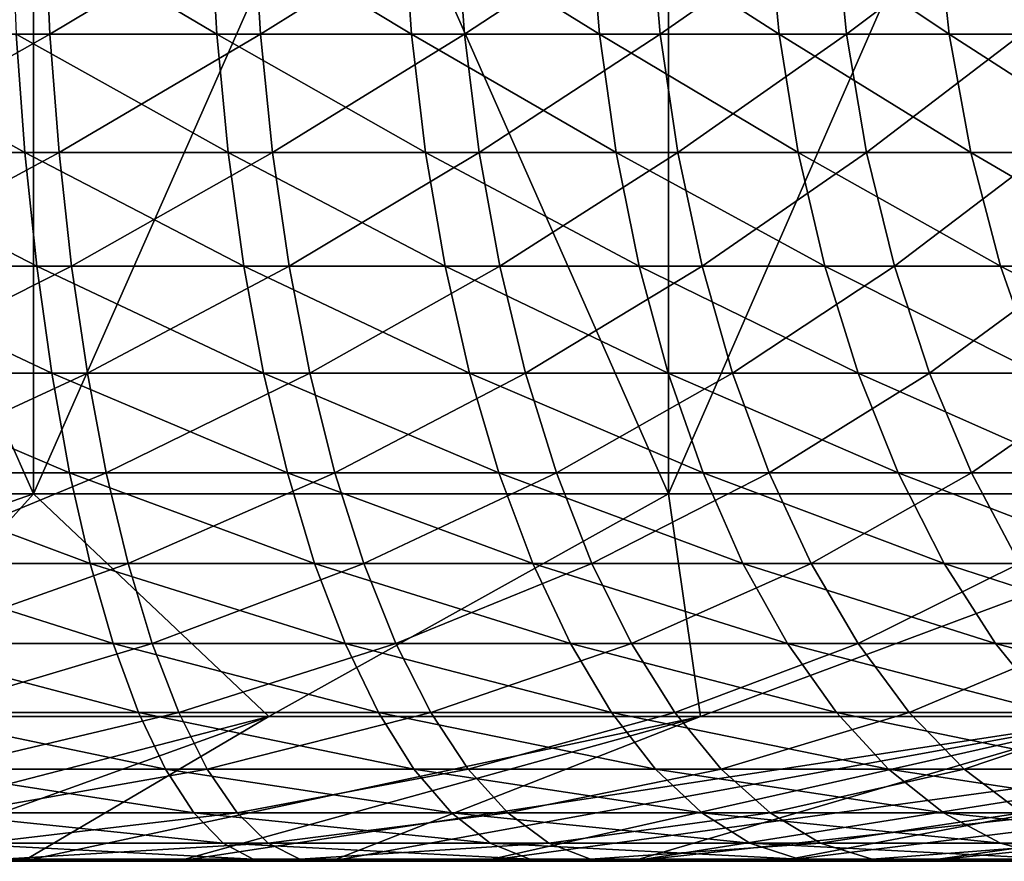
# Model space of a CAD drawing. Header units: millimetres. Extents: x -250 to 250, y 3898 to 4150.
# Tile 280 of 558: x 0.87 to 2.25, y 3897.99 to 3899.17. Entities that reach past the tile are written whole.
import ezdxf

# ---------------------------------------------------------------- set-up
doc = ezdxf.new("R2010")
doc.units = ezdxf.units.MM
doc.header["$LTSCALE"] = 5.599365
for name, color, linetype in [('13', 7, 'CONTINUOUS'), ('15', 7, 'CONTINUOUS'), ('17', 7, 'CONTINUOUS'), ('18', 7, 'CONTINUOUS')]:
    doc.layers.add(name, color=color, linetype=linetype)

msp = doc.modelspace()

# ---------------------------------------------------------------- linework, layer by layer
at = {"layer": '13', "color": 18, "linetype": 'Continuous', "true_color": 0x090909}
for points in [[(0, 3900.5144, -12.5), (0.893, 3900.5144, -12.4681), (0, 3898.5045, -12.5), (0, 3900.5144, -12.5)], [(0, 3898.5045, -12.5), (0.893, 3900.5144, -12.4681), (0.893, 3898.5045, -12.4681), (0, 3898.5045, -12.5)], [(0.893, 3900.5144, 12.4681), (0, 3900.5144, 12.5), (0.893, 3898.5045, 12.4681), (0.893, 3900.5144, 12.4681)], [(0.893, 3898.5045, 12.4681), (0, 3900.5144, 12.5), (0, 3898.5045, 12.5), (0.893, 3898.5045, 12.4681)], [(0.893, 3900.5144, -12.4681), (1.7814, 3900.5144, -12.3724), (0.893, 3898.5045, -12.4681), (0.893, 3900.5144, -12.4681)], [(0.893, 3898.5045, -12.4681), (1.7814, 3900.5144, -12.3724), (1.7814, 3898.5045, -12.3724), (0.893, 3898.5045, -12.4681)], [(1.7814, 3900.5144, 12.3724), (0.893, 3900.5144, 12.4681), (1.7814, 3898.5045, 12.3724), (1.7814, 3900.5144, 12.3724)], [(1.7814, 3898.5045, 12.3724), (0.893, 3900.5144, 12.4681), (0.893, 3898.5045, 12.4681), (1.7814, 3898.5045, 12.3724)], [(1.7814, 3900.5144, -12.3724), (2.6607, 3900.5144, -12.2135), (1.7814, 3898.5045, -12.3724), (1.7814, 3900.5144, -12.3724)], [(1.7814, 3898.5045, -12.3724), (2.6607, 3900.5144, -12.2135), (2.6607, 3898.5045, -12.2135), (1.7814, 3898.5045, -12.3724)], [(2.6607, 3900.5144, 12.2135), (1.7814, 3900.5144, 12.3724), (2.6607, 3898.5045, 12.2135), (2.6607, 3900.5144, 12.2135)], [(2.6607, 3898.5045, 12.2135), (1.7814, 3900.5144, 12.3724), (1.7814, 3898.5045, 12.3724), (2.6607, 3898.5045, 12.2135)]]:
    msp.add_3dface(points, dxfattribs=at)
at = {"layer": '15', "color": 18, "linetype": 'Continuous', "true_color": 0x090909}
for points in [[(0, 3898.5045, -12.5), (0.893, 3898.5045, -12.4681), (0, 3898.1932, -8.7835), (0, 3898.5045, -12.5)], [(0, 3898.1932, -8.7835), (0.893, 3898.5045, -12.4681), (0.6127, 3898.1932, -8.7621), (0, 3898.1932, -8.7835)], [(0.893, 3898.5045, 12.4681), (0, 3898.5045, 12.5), (0.6127, 3898.1932, 8.7621), (0.893, 3898.5045, 12.4681)], [(0.6127, 3898.1932, -8.7621), (0.893, 3898.5045, -12.4681), (1.2224, 3898.1932, -8.698), (0.6127, 3898.1932, -8.7621)], [(1.2224, 3898.1932, 8.698), (0.893, 3898.5045, 12.4681), (0.6127, 3898.1932, 8.7621), (1.2224, 3898.1932, 8.698)], [(0.893, 3898.5045, -12.4681), (1.7814, 3898.5045, -12.3724), (1.2224, 3898.1932, -8.698), (0.893, 3898.5045, -12.4681)], [(1.7814, 3898.5045, 12.3724), (0.893, 3898.5045, 12.4681), (1.2224, 3898.1932, 8.698), (1.7814, 3898.5045, 12.3724)], [(1.2224, 3898.1932, -8.698), (1.7814, 3898.5045, -12.3724), (1.8262, 3898.1932, -8.5916), (1.2224, 3898.1932, -8.698)], [(1.8262, 3898.1932, 8.5916), (1.7814, 3898.5045, 12.3724), (1.2224, 3898.1932, 8.698), (1.8262, 3898.1932, 8.5916)], [(1.7814, 3898.5045, -12.3724), (2.6607, 3898.5045, -12.2135), (1.8262, 3898.1932, -8.5916), (1.7814, 3898.5045, -12.3724)], [(2.6607, 3898.5045, 12.2135), (1.7814, 3898.5045, 12.3724), (1.8262, 3898.1932, 8.5916), (2.6607, 3898.5045, 12.2135)], [(1.8262, 3898.1932, -8.5916), (2.6607, 3898.5045, -12.2135), (2.4211, 3898.1932, -8.4433), (1.8262, 3898.1932, -8.5916)], [(2.4211, 3898.1932, 8.4433), (2.6607, 3898.5045, 12.2135), (1.8262, 3898.1932, 8.5916), (2.4211, 3898.1932, 8.4433)], [(0.6127, 3898.1932, -8.7621), (1.2224, 3898.1932, -8.698), (0.441, 3897.9907, -5.0403), (0.6127, 3898.1932, -8.7621)], [(0.441, 3897.9907, -5.0403), (1.2224, 3898.1932, -8.698), (0.6604, 3897.9907, -5.0162), (0.441, 3897.9907, -5.0403)], [(1.2224, 3898.1932, 8.698), (0.6127, 3898.1932, 8.7621), (0.6604, 3897.9907, 5.0162), (1.2224, 3898.1932, 8.698)], [(0.6604, 3897.9907, -5.0162), (1.2224, 3898.1932, -8.698), (0.8786, 3897.9907, -4.9827), (0.6604, 3897.9907, -5.0162)], [(0.8786, 3897.9907, 4.9827), (1.2224, 3898.1932, 8.698), (0.6604, 3897.9907, 5.0162), (0.8786, 3897.9907, 4.9827)], [(1.2224, 3898.1932, -8.698), (1.8262, 3898.1932, -8.5916), (0.8786, 3897.9907, -4.9827), (1.2224, 3898.1932, -8.698)], [(0.8786, 3897.9907, -4.9827), (1.8262, 3898.1932, -8.5916), (1.0951, 3897.9907, -4.9396), (0.8786, 3897.9907, -4.9827)], [(1.8262, 3898.1932, 8.5916), (1.2224, 3898.1932, 8.698), (0.8786, 3897.9907, 4.9827), (1.8262, 3898.1932, 8.5916)], [(1.0951, 3897.9907, 4.9396), (1.8262, 3898.1932, 8.5916), (0.8786, 3897.9907, 4.9827), (1.0951, 3897.9907, 4.9396)], [(1.8262, 3898.1932, -8.5916), (2.4211, 3898.1932, -8.4433), (1.0951, 3897.9907, -4.9396), (1.8262, 3898.1932, -8.5916)], [(1.0951, 3897.9907, -4.9396), (2.4211, 3898.1932, -8.4433), (1.3095, 3897.9907, -4.8871), (1.0951, 3897.9907, -4.9396)], [(1.3095, 3897.9907, 4.8871), (1.8262, 3898.1932, 8.5916), (1.0951, 3897.9907, 4.9396), (1.3095, 3897.9907, 4.8871)], [(1.3095, 3897.9907, -4.8871), (2.4211, 3898.1932, -8.4433), (1.5214, 3897.9907, -4.8254), (1.3095, 3897.9907, -4.8871)], [(2.4211, 3898.1932, 8.4433), (1.8262, 3898.1932, 8.5916), (1.3095, 3897.9907, 4.8871), (2.4211, 3898.1932, 8.4433)], [(1.5214, 3897.9907, 4.8254), (2.4211, 3898.1932, 8.4433), (1.3095, 3897.9907, 4.8871), (1.5214, 3897.9907, 4.8254)], [(2.4211, 3898.1932, -8.4433), (3.0041, 3898.1932, -8.2538), (1.5214, 3897.9907, -4.8254), (2.4211, 3898.1932, -8.4433)], [(1.5214, 3897.9907, -4.8254), (3.0041, 3898.1932, -8.2538), (1.7305, 3897.9907, -4.7544), (1.5214, 3897.9907, -4.8254)], [(1.7305, 3897.9907, 4.7544), (2.4211, 3898.1932, 8.4433), (1.5214, 3897.9907, 4.8254), (1.7305, 3897.9907, 4.7544)], [(3.0041, 3898.1932, -8.2538), (3.5726, 3898.1932, -8.0241), (1.7305, 3897.9907, -4.7544), (3.0041, 3898.1932, -8.2538)], [(1.7305, 3897.9907, -4.7544), (3.5726, 3898.1932, -8.0241), (1.9362, 3897.9907, -4.6744), (1.7305, 3897.9907, -4.7544)], [(3.0041, 3898.1932, 8.2538), (2.4211, 3898.1932, 8.4433), (1.7305, 3897.9907, 4.7544), (3.0041, 3898.1932, 8.2538)], [(1.9362, 3897.9907, 4.6744), (3.0041, 3898.1932, 8.2538), (1.7305, 3897.9907, 4.7544), (1.9362, 3897.9907, 4.6744)], [(1.9362, 3897.9907, -4.6744), (3.5726, 3898.1932, -8.0241), (2.1382, 3897.9907, -4.5855), (1.9362, 3897.9907, -4.6744)], [(3.5726, 3898.1932, 8.0241), (3.0041, 3898.1932, 8.2538), (1.9362, 3897.9907, 4.6744), (3.5726, 3898.1932, 8.0241)], [(2.1382, 3897.9907, 4.5855), (3.5726, 3898.1932, 8.0241), (1.9362, 3897.9907, 4.6744), (2.1382, 3897.9907, 4.5855)], [(3.5726, 3898.1932, -8.0241), (4.1236, 3898.1932, -7.7554), (2.1382, 3897.9907, -4.5855), (3.5726, 3898.1932, -8.0241)], [(2.1382, 3897.9907, -4.5855), (4.1236, 3898.1932, -7.7554), (2.3362, 3897.9907, -4.4879), (2.1382, 3897.9907, -4.5855)], [(2.3362, 3897.9907, 4.4879), (3.5726, 3898.1932, 8.0241), (2.1382, 3897.9907, 4.5855), (2.3362, 3897.9907, 4.4879)]]:
    msp.add_3dface(points, dxfattribs=at)
at = {"layer": '17', "color": 18, "linetype": 'Continuous', "true_color": 0x090909}
for points in [[(0.9084, 3899.3174, 3.3903), (0.6146, 3899.1473, 3.4858), (0.6095, 3899.3174, 3.4566), (0.9084, 3899.3174, 3.3903)], [(0.9161, 3899.1473, 3.419), (0.6146, 3899.1473, 3.4858), (0.9084, 3899.3174, 3.3903), (0.9161, 3899.1473, 3.419)], [(1.2005, 3899.3174, 3.2982), (0.9161, 3899.1473, 3.419), (0.9084, 3899.3174, 3.3903), (1.2005, 3899.3174, 3.2982)], [(1.2106, 3899.1473, 3.3261), (0.9161, 3899.1473, 3.419), (1.2005, 3899.3174, 3.2982), (1.2106, 3899.1473, 3.3261)], [(1.4834, 3899.3174, 3.1811), (1.2106, 3899.1473, 3.3261), (1.2005, 3899.3174, 3.2982), (1.4834, 3899.3174, 3.1811)], [(1.4959, 3899.1473, 3.2079), (1.2106, 3899.1473, 3.3261), (1.4834, 3899.3174, 3.1811), (1.4959, 3899.1473, 3.2079)], [(1.755, 3899.3174, 3.0397), (1.4959, 3899.1473, 3.2079), (1.4834, 3899.3174, 3.1811), (1.755, 3899.3174, 3.0397)], [(1.7698, 3899.1473, 3.0654), (1.4959, 3899.1473, 3.2079), (1.755, 3899.3174, 3.0397), (1.7698, 3899.1473, 3.0654)], [(2.0132, 3899.3174, 2.8752), (1.7698, 3899.1473, 3.0654), (1.755, 3899.3174, 3.0397), (2.0132, 3899.3174, 2.8752)], [(2.0302, 3899.1473, 2.8994), (1.7698, 3899.1473, 3.0654), (2.0132, 3899.3174, 2.8752), (2.0302, 3899.1473, 2.8994)], [(2.2561, 3899.3174, 2.6887), (2.0302, 3899.1473, 2.8994), (2.0132, 3899.3174, 2.8752), (2.2561, 3899.3174, 2.6887)], [(2.2752, 3899.1473, 2.7115), (2.0302, 3899.1473, 2.8994), (2.2561, 3899.3174, 2.6887), (2.2752, 3899.1473, 2.7115)], [(0.9161, 3899.1473, 3.419), (0.6231, 3898.9818, 3.534), (0.6146, 3899.1473, 3.4858), (0.9161, 3899.1473, 3.419)], [(0.9288, 3898.9818, 3.4663), (0.6231, 3898.9818, 3.534), (0.9161, 3899.1473, 3.419), (0.9288, 3898.9818, 3.4663)], [(1.2106, 3899.1473, 3.3261), (0.9288, 3898.9818, 3.4663), (0.9161, 3899.1473, 3.419), (1.2106, 3899.1473, 3.3261)], [(1.2274, 3898.9818, 3.3721), (0.9288, 3898.9818, 3.4663), (1.2106, 3899.1473, 3.3261), (1.2274, 3898.9818, 3.3721)], [(1.4959, 3899.1473, 3.2079), (1.2274, 3898.9818, 3.3721), (1.2106, 3899.1473, 3.3261), (1.4959, 3899.1473, 3.2079)], [(1.5166, 3898.9818, 3.2523), (1.2274, 3898.9818, 3.3721), (1.4959, 3899.1473, 3.2079), (1.5166, 3898.9818, 3.2523)], [(1.7698, 3899.1473, 3.0654), (1.5166, 3898.9818, 3.2523), (1.4959, 3899.1473, 3.2079), (1.7698, 3899.1473, 3.0654)], [(1.7943, 3898.9818, 3.1078), (1.5166, 3898.9818, 3.2523), (1.7698, 3899.1473, 3.0654), (1.7943, 3898.9818, 3.1078)], [(2.0302, 3899.1473, 2.8994), (1.7943, 3898.9818, 3.1078), (1.7698, 3899.1473, 3.0654), (2.0302, 3899.1473, 2.8994)], [(2.0583, 3898.9818, 2.9396), (1.7943, 3898.9818, 3.1078), (2.0302, 3899.1473, 2.8994), (2.0583, 3898.9818, 2.9396)], [(2.2752, 3899.1473, 2.7115), (2.0583, 3898.9818, 2.9396), (2.0302, 3899.1473, 2.8994), (2.2752, 3899.1473, 2.7115)], [(2.3067, 3898.9818, 2.749), (2.0583, 3898.9818, 2.9396), (2.2752, 3899.1473, 2.7115), (2.3067, 3898.9818, 2.749)], [(0.9288, 3898.9818, 3.4663), (0.6349, 3898.823, 3.6007), (0.6231, 3898.9818, 3.534), (0.9288, 3898.9818, 3.4663)], [(0.9463, 3898.823, 3.5317), (0.6349, 3898.823, 3.6007), (0.9288, 3898.9818, 3.4663), (0.9463, 3898.823, 3.5317)], [(1.2274, 3898.9818, 3.3721), (0.9463, 3898.823, 3.5317), (0.9288, 3898.9818, 3.4663), (1.2274, 3898.9818, 3.3721)], [(1.2505, 3898.823, 3.4357), (0.9463, 3898.823, 3.5317), (1.2274, 3898.9818, 3.3721), (1.2505, 3898.823, 3.4357)], [(1.5166, 3898.9818, 3.2523), (1.2505, 3898.823, 3.4357), (1.2274, 3898.9818, 3.3721), (1.5166, 3898.9818, 3.2523)], [(1.5452, 3898.823, 3.3137), (1.2505, 3898.823, 3.4357), (1.5166, 3898.9818, 3.2523), (1.5452, 3898.823, 3.3137)], [(1.7943, 3898.9818, 3.1078), (1.5452, 3898.823, 3.3137), (1.5166, 3898.9818, 3.2523), (1.7943, 3898.9818, 3.1078)], [(1.8281, 3898.823, 3.1664), (1.5452, 3898.823, 3.3137), (1.7943, 3898.9818, 3.1078), (1.8281, 3898.823, 3.1664)], [(2.0583, 3898.9818, 2.9396), (1.8281, 3898.823, 3.1664), (1.7943, 3898.9818, 3.1078), (2.0583, 3898.9818, 2.9396)], [(2.0971, 3898.823, 2.995), (1.8281, 3898.823, 3.1664), (2.0583, 3898.9818, 2.9396), (2.0971, 3898.823, 2.995)], [(2.3067, 3898.9818, 2.749), (2.0971, 3898.823, 2.995), (2.0583, 3898.9818, 2.9396), (2.3067, 3898.9818, 2.749)], [(2.3502, 3898.823, 2.8008), (2.0971, 3898.823, 2.995), (2.3067, 3898.9818, 2.749), (2.3502, 3898.823, 2.8008)], [(0.9463, 3898.823, 3.5317), (0.6497, 3898.673, 3.6849), (0.6349, 3898.823, 3.6007), (0.9463, 3898.823, 3.5317)], [(0.9684, 3898.673, 3.6142), (0.6497, 3898.673, 3.6849), (0.9463, 3898.823, 3.5317), (0.9684, 3898.673, 3.6142)], [(1.2505, 3898.823, 3.4357), (0.9684, 3898.673, 3.6142), (0.9463, 3898.823, 3.5317), (1.2505, 3898.823, 3.4357)], [(1.2797, 3898.673, 3.5161), (0.9684, 3898.673, 3.6142), (1.2505, 3898.823, 3.4357), (1.2797, 3898.673, 3.5161)], [(1.5452, 3898.823, 3.3137), (1.2797, 3898.673, 3.5161), (1.2505, 3898.823, 3.4357), (1.5452, 3898.823, 3.3137)], [(1.5813, 3898.673, 3.3912), (1.2797, 3898.673, 3.5161), (1.5452, 3898.823, 3.3137), (1.5813, 3898.673, 3.3912)], [(1.8281, 3898.823, 3.1664), (1.5813, 3898.673, 3.3912), (1.5452, 3898.823, 3.3137), (1.8281, 3898.823, 3.1664)], [(1.8709, 3898.673, 3.2404), (1.5813, 3898.673, 3.3912), (1.8281, 3898.823, 3.1664), (1.8709, 3898.673, 3.2404)], [(2.0971, 3898.823, 2.995), (1.8709, 3898.673, 3.2404), (1.8281, 3898.823, 3.1664), (2.0971, 3898.823, 2.995)], [(2.1462, 3898.673, 3.065), (1.8709, 3898.673, 3.2404), (2.0971, 3898.823, 2.995), (2.1462, 3898.673, 3.065)], [(2.3502, 3898.823, 2.8008), (2.1462, 3898.673, 3.065), (2.0971, 3898.823, 2.995), (2.3502, 3898.823, 2.8008)], [(2.4051, 3898.673, 2.8663), (2.1462, 3898.673, 3.065), (2.3502, 3898.823, 2.8008), (2.4051, 3898.673, 2.8663)], [(0.9684, 3898.673, 3.6142), (0.6675, 3898.5338, 3.7855), (0.6497, 3898.673, 3.6849), (0.9684, 3898.673, 3.6142)], [(0.9949, 3898.5338, 3.7129), (0.6675, 3898.5338, 3.7855), (0.9684, 3898.673, 3.6142), (0.9949, 3898.5338, 3.7129)], [(1.2797, 3898.673, 3.5161), (0.9949, 3898.5338, 3.7129), (0.9684, 3898.673, 3.6142), (1.2797, 3898.673, 3.5161)], [(1.3147, 3898.5338, 3.6121), (0.9949, 3898.5338, 3.7129), (1.2797, 3898.673, 3.5161), (1.3147, 3898.5338, 3.6121)], [(1.5813, 3898.673, 3.3912), (1.3147, 3898.5338, 3.6121), (1.2797, 3898.673, 3.5161), (1.5813, 3898.673, 3.3912)], [(1.6245, 3898.5338, 3.4837), (1.3147, 3898.5338, 3.6121), (1.5813, 3898.673, 3.3912), (1.6245, 3898.5338, 3.4837)], [(1.8709, 3898.673, 3.2404), (1.6245, 3898.5338, 3.4837), (1.5813, 3898.673, 3.3912), (1.8709, 3898.673, 3.2404)], [(1.9219, 3898.5338, 3.3289), (1.6245, 3898.5338, 3.4837), (1.8709, 3898.673, 3.2404), (1.9219, 3898.5338, 3.3289)], [(2.1462, 3898.673, 3.065), (1.9219, 3898.5338, 3.3289), (1.8709, 3898.673, 3.2404), (2.1462, 3898.673, 3.065)], [(2.2048, 3898.5338, 3.1487), (1.9219, 3898.5338, 3.3289), (2.1462, 3898.673, 3.065), (2.2048, 3898.5338, 3.1487)], [(2.4051, 3898.673, 2.8663), (2.2048, 3898.5338, 3.1487), (2.1462, 3898.673, 3.065), (2.4051, 3898.673, 2.8663)], [(2.4708, 3898.5338, 2.9446), (2.2048, 3898.5338, 3.1487), (2.4051, 3898.673, 2.8663), (2.4708, 3898.5338, 2.9446)], [(0.9949, 3898.5338, 3.7129), (0.6879, 3898.4073, 3.9012), (0.6675, 3898.5338, 3.7855), (0.9949, 3898.5338, 3.7129)], [(1.0253, 3898.4073, 3.8264), (0.6879, 3898.4073, 3.9012), (0.9949, 3898.5338, 3.7129), (1.0253, 3898.4073, 3.8264)], [(1.3147, 3898.5338, 3.6121), (1.0253, 3898.4073, 3.8264), (0.9949, 3898.5338, 3.7129), (1.3147, 3898.5338, 3.6121)], [(1.3549, 3898.4073, 3.7224), (1.0253, 3898.4073, 3.8264), (1.3147, 3898.5338, 3.6121), (1.3549, 3898.4073, 3.7224)], [(1.6245, 3898.5338, 3.4837), (1.3549, 3898.4073, 3.7224), (1.3147, 3898.5338, 3.6121), (1.6245, 3898.5338, 3.4837)], [(1.6741, 3898.4073, 3.5902), (1.3549, 3898.4073, 3.7224), (1.6245, 3898.5338, 3.4837), (1.6741, 3898.4073, 3.5902)], [(1.9219, 3898.5338, 3.3289), (1.6741, 3898.4073, 3.5902), (1.6245, 3898.5338, 3.4837), (1.9219, 3898.5338, 3.3289)], [(1.9807, 3898.4073, 3.4306), (1.6741, 3898.4073, 3.5902), (1.9219, 3898.5338, 3.3289), (1.9807, 3898.4073, 3.4306)], [(2.2048, 3898.5338, 3.1487), (1.9807, 3898.4073, 3.4306), (1.9219, 3898.5338, 3.3289), (2.2048, 3898.5338, 3.1487)], [(2.2721, 3898.4073, 3.2449), (1.9807, 3898.4073, 3.4306), (2.2048, 3898.5338, 3.1487), (2.2721, 3898.4073, 3.2449)], [(2.4708, 3898.5338, 2.9446), (2.2721, 3898.4073, 3.2449), (2.2048, 3898.5338, 3.1487), (2.4708, 3898.5338, 2.9446)], [(1.0253, 3898.4073, 3.8264), (0.7107, 3898.2952, 4.0304), (0.6879, 3898.4073, 3.9012), (1.0253, 3898.4073, 3.8264)], [(1.0592, 3898.2952, 3.9531), (0.7107, 3898.2952, 4.0304), (1.0253, 3898.4073, 3.8264), (1.0592, 3898.2952, 3.9531)], [(1.3549, 3898.4073, 3.7224), (1.0592, 3898.2952, 3.9531), (1.0253, 3898.4073, 3.8264), (1.3549, 3898.4073, 3.7224)], [(1.3997, 3898.2952, 3.8458), (1.0592, 3898.2952, 3.9531), (1.3549, 3898.4073, 3.7224), (1.3997, 3898.2952, 3.8458)], [(1.6741, 3898.4073, 3.5902), (1.3997, 3898.2952, 3.8458), (1.3549, 3898.4073, 3.7224), (1.6741, 3898.4073, 3.5902)], [(1.7296, 3898.2952, 3.7091), (1.3997, 3898.2952, 3.8458), (1.6741, 3898.4073, 3.5902), (1.7296, 3898.2952, 3.7091)], [(1.9807, 3898.4073, 3.4306), (1.7296, 3898.2952, 3.7091), (1.6741, 3898.4073, 3.5902), (1.9807, 3898.4073, 3.4306)], [(2.0463, 3898.2952, 3.5443), (1.7296, 3898.2952, 3.7091), (1.9807, 3898.4073, 3.4306), (2.0463, 3898.2952, 3.5443)], [(2.2721, 3898.4073, 3.2449), (2.0463, 3898.2952, 3.5443), (1.9807, 3898.4073, 3.4306), (2.2721, 3898.4073, 3.2449)], [(2.3474, 3898.2952, 3.3524), (2.0463, 3898.2952, 3.5443), (2.2721, 3898.4073, 3.2449), (2.3474, 3898.2952, 3.3524)], [(1.0592, 3898.2952, 3.9531), (0.7355, 3898.1988, 4.1715), (0.7107, 3898.2952, 4.0304), (1.0592, 3898.2952, 3.9531)], [(1.0963, 3898.1988, 4.0915), (0.7355, 3898.1988, 4.1715), (1.0592, 3898.2952, 3.9531), (1.0963, 3898.1988, 4.0915)], [(1.3997, 3898.2952, 3.8458), (1.0963, 3898.1988, 4.0915), (1.0592, 3898.2952, 3.9531), (1.3997, 3898.2952, 3.8458)], [(1.4487, 3898.1988, 3.9804), (1.0963, 3898.1988, 4.0915), (1.3997, 3898.2952, 3.8458), (1.4487, 3898.1988, 3.9804)], [(1.7296, 3898.2952, 3.7091), (1.4487, 3898.1988, 3.9804), (1.3997, 3898.2952, 3.8458), (1.7296, 3898.2952, 3.7091)], [(1.7901, 3898.1988, 3.8389), (1.4487, 3898.1988, 3.9804), (1.7296, 3898.2952, 3.7091), (1.7901, 3898.1988, 3.8389)], [(2.0463, 3898.2952, 3.5443), (1.7901, 3898.1988, 3.8389), (1.7296, 3898.2952, 3.7091), (2.0463, 3898.2952, 3.5443)], [(2.1179, 3898.1988, 3.6683), (1.7901, 3898.1988, 3.8389), (2.0463, 3898.2952, 3.5443), (2.1179, 3898.1988, 3.6683)], [(2.3474, 3898.2952, 3.3524), (2.1179, 3898.1988, 3.6683), (2.0463, 3898.2952, 3.5443), (2.3474, 3898.2952, 3.3524)], [(2.4296, 3898.1988, 3.4698), (2.1179, 3898.1988, 3.6683), (2.3474, 3898.2952, 3.3524), (2.4296, 3898.1988, 3.4698)], [(1.0963, 3898.1988, 4.0915), (0.7622, 3898.1196, 4.3225), (0.7355, 3898.1988, 4.1715), (1.0963, 3898.1988, 4.0915)], [(1.136, 3898.1196, 4.2396), (0.7622, 3898.1196, 4.3225), (1.0963, 3898.1988, 4.0915), (1.136, 3898.1196, 4.2396)], [(1.4487, 3898.1988, 3.9804), (1.136, 3898.1196, 4.2396), (1.0963, 3898.1988, 4.0915), (1.4487, 3898.1988, 3.9804)], [(1.5012, 3898.1196, 4.1245), (1.136, 3898.1196, 4.2396), (1.4487, 3898.1988, 3.9804), (1.5012, 3898.1196, 4.1245)], [(1.7901, 3898.1988, 3.8389), (1.5012, 3898.1196, 4.1245), (1.4487, 3898.1988, 3.9804), (1.7901, 3898.1988, 3.8389)], [(1.8549, 3898.1196, 3.9779), (1.5012, 3898.1196, 4.1245), (1.7901, 3898.1988, 3.8389), (1.8549, 3898.1196, 3.9779)], [(2.1179, 3898.1988, 3.6683), (1.8549, 3898.1196, 3.9779), (1.7901, 3898.1988, 3.8389), (2.1179, 3898.1988, 3.6683)], [(2.1946, 3898.1196, 3.8011), (1.8549, 3898.1196, 3.9779), (2.1179, 3898.1988, 3.6683), (2.1946, 3898.1196, 3.8011)], [(2.4296, 3898.1988, 3.4698), (2.1946, 3898.1196, 3.8011), (2.1179, 3898.1988, 3.6683), (2.4296, 3898.1988, 3.4698)], [(2.5175, 3898.1196, 3.5954), (2.1946, 3898.1196, 3.8011), (2.4296, 3898.1988, 3.4698), (2.5175, 3898.1196, 3.5954)], [(1.136, 3898.1196, 4.2396), (0.7902, 3898.0585, 4.4815), (0.7622, 3898.1196, 4.3225), (1.136, 3898.1196, 4.2396)], [(1.1778, 3898.0585, 4.3956), (0.7902, 3898.0585, 4.4815), (1.136, 3898.1196, 4.2396), (1.1778, 3898.0585, 4.3956)], [(1.5012, 3898.1196, 4.1245), (1.1778, 3898.0585, 4.3956), (1.136, 3898.1196, 4.2396), (1.5012, 3898.1196, 4.1245)], [(1.5564, 3898.0585, 4.2762), (1.1778, 3898.0585, 4.3956), (1.5012, 3898.1196, 4.1245), (1.5564, 3898.0585, 4.2762)], [(1.8549, 3898.1196, 3.9779), (1.5564, 3898.0585, 4.2762), (1.5012, 3898.1196, 4.1245), (1.8549, 3898.1196, 3.9779)], [(1.9232, 3898.0585, 4.1243), (1.5564, 3898.0585, 4.2762), (1.8549, 3898.1196, 3.9779), (1.9232, 3898.0585, 4.1243)], [(2.1946, 3898.1196, 3.8011), (1.9232, 3898.0585, 4.1243), (1.8549, 3898.1196, 3.9779), (2.1946, 3898.1196, 3.8011)], [(2.2753, 3898.0585, 3.9409), (1.9232, 3898.0585, 4.1243), (2.1946, 3898.1196, 3.8011), (2.2753, 3898.0585, 3.9409)], [(2.5175, 3898.1196, 3.5954), (2.2753, 3898.0585, 3.9409), (2.1946, 3898.1196, 3.8011), (2.5175, 3898.1196, 3.5954)], [(1.1778, 3898.0585, 4.3956), (0.8193, 3898.0163, 4.6463), (0.7902, 3898.0585, 4.4815), (1.1778, 3898.0585, 4.3956)], [(1.2211, 3898.0163, 4.5573), (0.8193, 3898.0163, 4.6463), (1.1778, 3898.0585, 4.3956), (1.2211, 3898.0163, 4.5573)], [(1.5564, 3898.0585, 4.2762), (1.2211, 3898.0163, 4.5573), (1.1778, 3898.0585, 4.3956), (1.5564, 3898.0585, 4.2762)], [(1.6137, 3898.0163, 4.4335), (1.2211, 3898.0163, 4.5573), (1.5564, 3898.0585, 4.2762), (1.6137, 3898.0163, 4.4335)], [(1.9232, 3898.0585, 4.1243), (1.6137, 3898.0163, 4.4335), (1.5564, 3898.0585, 4.2762), (1.9232, 3898.0585, 4.1243)], [(1.9939, 3898.0163, 4.276), (1.6137, 3898.0163, 4.4335), (1.9232, 3898.0585, 4.1243), (1.9939, 3898.0163, 4.276)], [(2.2753, 3898.0585, 3.9409), (1.9939, 3898.0163, 4.276), (1.9232, 3898.0585, 4.1243), (2.2753, 3898.0585, 3.9409)], [(2.359, 3898.0163, 4.0859), (1.9939, 3898.0163, 4.276), (2.2753, 3898.0585, 3.9409), (2.359, 3898.0163, 4.0859)], [(1.2211, 3898.0163, 4.5573), (0.849, 3897.9937, 4.8149), (0.8193, 3898.0163, 4.6463), (1.2211, 3898.0163, 4.5573)], [(1.2654, 3897.9937, 4.7226), (0.849, 3897.9937, 4.8149), (1.2211, 3898.0163, 4.5573), (1.2654, 3897.9937, 4.7226)], [(1.6137, 3898.0163, 4.4335), (1.2654, 3897.9937, 4.7226), (1.2211, 3898.0163, 4.5573), (1.6137, 3898.0163, 4.4335)], [(1.6722, 3897.9937, 4.5943), (1.2654, 3897.9937, 4.7226), (1.6137, 3898.0163, 4.4335), (1.6722, 3897.9937, 4.5943)], [(1.9939, 3898.0163, 4.276), (1.6722, 3897.9937, 4.5943), (1.6137, 3898.0163, 4.4335), (1.9939, 3898.0163, 4.276)], [(2.0662, 3897.9937, 4.4311), (1.6722, 3897.9937, 4.5943), (1.9939, 3898.0163, 4.276), (2.0662, 3897.9937, 4.4311)], [(2.359, 3898.0163, 4.0859), (2.0662, 3897.9937, 4.4311), (1.9939, 3898.0163, 4.276), (2.359, 3898.0163, 4.0859)], [(2.4446, 3897.9937, 4.2341), (2.0662, 3897.9937, 4.4311), (2.359, 3898.0163, 4.0859), (2.4446, 3897.9937, 4.2341)], [(0.8786, 3897.9907, 4.9827), (0.6604, 3897.9907, 5.0162), (0.849, 3897.9937, 4.8149), (0.8786, 3897.9907, 4.9827)], [(1.2654, 3897.9937, 4.7226), (0.8786, 3897.9907, 4.9827), (0.849, 3897.9937, 4.8149), (1.2654, 3897.9937, 4.7226)], [(1.0951, 3897.9907, 4.9396), (0.8786, 3897.9907, 4.9827), (1.2654, 3897.9937, 4.7226), (1.0951, 3897.9907, 4.9396)], [(1.3095, 3897.9907, 4.8871), (1.0951, 3897.9907, 4.9396), (1.2654, 3897.9937, 4.7226), (1.3095, 3897.9907, 4.8871)], [(1.6722, 3897.9937, 4.5943), (1.3095, 3897.9907, 4.8871), (1.2654, 3897.9937, 4.7226), (1.6722, 3897.9937, 4.5943)], [(1.5214, 3897.9907, 4.8254), (1.3095, 3897.9907, 4.8871), (1.6722, 3897.9937, 4.5943), (1.5214, 3897.9907, 4.8254)], [(1.7305, 3897.9907, 4.7544), (1.5214, 3897.9907, 4.8254), (1.6722, 3897.9937, 4.5943), (1.7305, 3897.9907, 4.7544)], [(2.0662, 3897.9937, 4.4311), (1.7305, 3897.9907, 4.7544), (1.6722, 3897.9937, 4.5943), (2.0662, 3897.9937, 4.4311)], [(1.9362, 3897.9907, 4.6744), (1.7305, 3897.9907, 4.7544), (2.0662, 3897.9937, 4.4311), (1.9362, 3897.9907, 4.6744)], [(2.1382, 3897.9907, 4.5855), (1.9362, 3897.9907, 4.6744), (2.0662, 3897.9937, 4.4311), (2.1382, 3897.9907, 4.5855)], [(2.4446, 3897.9937, 4.2341), (2.1382, 3897.9907, 4.5855), (2.0662, 3897.9937, 4.4311), (2.4446, 3897.9937, 4.2341)], [(2.3362, 3897.9907, 4.4879), (2.1382, 3897.9907, 4.5855), (2.4446, 3897.9937, 4.2341), (2.3362, 3897.9907, 4.4879)]]:
    msp.add_3dface(points, dxfattribs=at)
at = {"layer": '18', "color": 18, "linetype": 'Continuous', "true_color": 0x090909}
for points in [[(0.8689, 3899.1473, -3.4313), (1.1493, 3899.1473, -3.3478), (0.8616, 3899.3174, -3.4025), (0.8689, 3899.1473, -3.4313)], [(0.8616, 3899.3174, -3.4025), (1.1493, 3899.1473, -3.3478), (1.1397, 3899.3174, -3.3197), (0.8616, 3899.3174, -3.4025)], [(1.1493, 3899.1473, -3.3478), (1.4218, 3899.1473, -3.2414), (1.1397, 3899.3174, -3.3197), (1.1493, 3899.1473, -3.3478)], [(1.1397, 3899.3174, -3.3197), (1.4218, 3899.1473, -3.2414), (1.4099, 3899.3174, -3.2143), (1.1397, 3899.3174, -3.3197)], [(1.4218, 3899.1473, -3.2414), (1.6846, 3899.1473, -3.113), (1.4099, 3899.3174, -3.2143), (1.4218, 3899.1473, -3.2414)], [(1.4099, 3899.3174, -3.2143), (1.6846, 3899.1473, -3.113), (1.6705, 3899.3174, -3.0869), (1.4099, 3899.3174, -3.2143)], [(1.6846, 3899.1473, -3.113), (1.936, 3899.1473, -2.9632), (1.6705, 3899.3174, -3.0869), (1.6846, 3899.1473, -3.113)], [(1.6705, 3899.3174, -3.0869), (1.936, 3899.1473, -2.9632), (1.9197, 3899.3174, -2.9384), (1.6705, 3899.3174, -3.0869)], [(1.936, 3899.1473, -2.9632), (2.174, 3899.1473, -2.7932), (1.9197, 3899.3174, -2.9384), (1.936, 3899.1473, -2.9632)], [(1.9197, 3899.3174, -2.9384), (2.174, 3899.1473, -2.7932), (2.1558, 3899.3174, -2.7698), (1.9197, 3899.3174, -2.9384)], [(2.174, 3899.1473, -2.7932), (2.3973, 3899.1473, -2.6041), (2.1558, 3899.3174, -2.7698), (2.174, 3899.1473, -2.7932)], [(2.1558, 3899.3174, -2.7698), (2.3973, 3899.1473, -2.6041), (2.3772, 3899.3174, -2.5823), (2.1558, 3899.3174, -2.7698)], [(0.5907, 3898.9818, -3.5396), (0.8809, 3898.9818, -3.4787), (0.5826, 3899.1473, -3.4913), (0.5907, 3898.9818, -3.5396)], [(0.5826, 3899.1473, -3.4913), (0.8809, 3898.9818, -3.4787), (0.8689, 3899.1473, -3.4313), (0.5826, 3899.1473, -3.4913)], [(0.8809, 3898.9818, -3.4787), (1.1652, 3898.9818, -3.3941), (0.8689, 3899.1473, -3.4313), (0.8809, 3898.9818, -3.4787)], [(0.8689, 3899.1473, -3.4313), (1.1652, 3898.9818, -3.3941), (1.1493, 3899.1473, -3.3478), (0.8689, 3899.1473, -3.4313)], [(1.1652, 3898.9818, -3.3941), (1.4415, 3898.9818, -3.2863), (1.1493, 3899.1473, -3.3478), (1.1652, 3898.9818, -3.3941)], [(1.1493, 3899.1473, -3.3478), (1.4415, 3898.9818, -3.2863), (1.4218, 3899.1473, -3.2414), (1.1493, 3899.1473, -3.3478)], [(1.4415, 3898.9818, -3.2863), (1.708, 3898.9818, -3.156), (1.4218, 3899.1473, -3.2414), (1.4415, 3898.9818, -3.2863)], [(1.4218, 3899.1473, -3.2414), (1.708, 3898.9818, -3.156), (1.6846, 3899.1473, -3.113), (1.4218, 3899.1473, -3.2414)], [(1.708, 3898.9818, -3.156), (1.9628, 3898.9818, -3.0042), (1.6846, 3899.1473, -3.113), (1.708, 3898.9818, -3.156)], [(1.6846, 3899.1473, -3.113), (1.9628, 3898.9818, -3.0042), (1.936, 3899.1473, -2.9632), (1.6846, 3899.1473, -3.113)], [(1.9628, 3898.9818, -3.0042), (2.2041, 3898.9818, -2.8319), (1.936, 3899.1473, -2.9632), (1.9628, 3898.9818, -3.0042)], [(1.936, 3899.1473, -2.9632), (2.2041, 3898.9818, -2.8319), (2.174, 3899.1473, -2.7932), (1.936, 3899.1473, -2.9632)], [(2.2041, 3898.9818, -2.8319), (2.4305, 3898.9818, -2.6402), (2.174, 3899.1473, -2.7932), (2.2041, 3898.9818, -2.8319)], [(2.174, 3899.1473, -2.7932), (2.4305, 3898.9818, -2.6402), (2.3973, 3899.1473, -2.6041), (2.174, 3899.1473, -2.7932)], [(0.6018, 3898.823, -3.6064), (0.8976, 3898.823, -3.5444), (0.5907, 3898.9818, -3.5396), (0.6018, 3898.823, -3.6064)], [(0.5907, 3898.9818, -3.5396), (0.8976, 3898.823, -3.5444), (0.8809, 3898.9818, -3.4787), (0.5907, 3898.9818, -3.5396)], [(0.8976, 3898.823, -3.5444), (1.1872, 3898.823, -3.4581), (0.8809, 3898.9818, -3.4787), (0.8976, 3898.823, -3.5444)], [(0.8809, 3898.9818, -3.4787), (1.1872, 3898.823, -3.4581), (1.1652, 3898.9818, -3.3941), (0.8809, 3898.9818, -3.4787)], [(1.1872, 3898.823, -3.4581), (1.4687, 3898.823, -3.3483), (1.1652, 3898.9818, -3.3941), (1.1872, 3898.823, -3.4581)], [(1.1652, 3898.9818, -3.3941), (1.4687, 3898.823, -3.3483), (1.4415, 3898.9818, -3.2863), (1.1652, 3898.9818, -3.3941)], [(1.4687, 3898.823, -3.3483), (1.7402, 3898.823, -3.2156), (1.4415, 3898.9818, -3.2863), (1.4687, 3898.823, -3.3483)], [(1.4415, 3898.9818, -3.2863), (1.7402, 3898.823, -3.2156), (1.708, 3898.9818, -3.156), (1.4415, 3898.9818, -3.2863)], [(1.7402, 3898.823, -3.2156), (1.9998, 3898.823, -3.0609), (1.708, 3898.9818, -3.156), (1.7402, 3898.823, -3.2156)], [(1.708, 3898.9818, -3.156), (1.9998, 3898.823, -3.0609), (1.9628, 3898.9818, -3.0042), (1.708, 3898.9818, -3.156)], [(1.9998, 3898.823, -3.0609), (2.2457, 3898.823, -2.8853), (1.9628, 3898.9818, -3.0042), (1.9998, 3898.823, -3.0609)], [(1.9628, 3898.9818, -3.0042), (2.2457, 3898.823, -2.8853), (2.2041, 3898.9818, -2.8319), (1.9628, 3898.9818, -3.0042)], [(2.2457, 3898.823, -2.8853), (2.4763, 3898.823, -2.69), (2.2041, 3898.9818, -2.8319), (2.2457, 3898.823, -2.8853)], [(2.2041, 3898.9818, -2.8319), (2.4763, 3898.823, -2.69), (2.4305, 3898.9818, -2.6402), (2.2041, 3898.9818, -2.8319)], [(0.6159, 3898.673, -3.6907), (0.9185, 3898.673, -3.6272), (0.6018, 3898.823, -3.6064), (0.6159, 3898.673, -3.6907)], [(0.6018, 3898.823, -3.6064), (0.9185, 3898.673, -3.6272), (0.8976, 3898.823, -3.5444), (0.6018, 3898.823, -3.6064)], [(0.9185, 3898.673, -3.6272), (1.2149, 3898.673, -3.539), (0.8976, 3898.823, -3.5444), (0.9185, 3898.673, -3.6272)], [(0.8976, 3898.823, -3.5444), (1.2149, 3898.673, -3.539), (1.1872, 3898.823, -3.4581), (0.8976, 3898.823, -3.5444)], [(1.2149, 3898.673, -3.539), (1.503, 3898.673, -3.4266), (1.1872, 3898.823, -3.4581), (1.2149, 3898.673, -3.539)], [(1.1872, 3898.823, -3.4581), (1.503, 3898.673, -3.4266), (1.4687, 3898.823, -3.3483), (1.1872, 3898.823, -3.4581)], [(1.503, 3898.673, -3.4266), (1.7809, 3898.673, -3.2908), (1.4687, 3898.823, -3.3483), (1.503, 3898.673, -3.4266)], [(1.4687, 3898.823, -3.3483), (1.7809, 3898.673, -3.2908), (1.7402, 3898.823, -3.2156), (1.4687, 3898.823, -3.3483)], [(1.7809, 3898.673, -3.2908), (2.0465, 3898.673, -3.1325), (1.7402, 3898.823, -3.2156), (1.7809, 3898.673, -3.2908)], [(1.7402, 3898.823, -3.2156), (2.0465, 3898.673, -3.1325), (1.9998, 3898.823, -3.0609), (1.7402, 3898.823, -3.2156)], [(2.0465, 3898.673, -3.1325), (2.2982, 3898.673, -2.9528), (1.9998, 3898.823, -3.0609), (2.0465, 3898.673, -3.1325)], [(1.9998, 3898.823, -3.0609), (2.2982, 3898.673, -2.9528), (2.2457, 3898.823, -2.8853), (1.9998, 3898.823, -3.0609)], [(2.2982, 3898.673, -2.9528), (2.5342, 3898.673, -2.7529), (2.2457, 3898.823, -2.8853), (2.2982, 3898.673, -2.9528)], [(2.2457, 3898.823, -2.8853), (2.5342, 3898.673, -2.7529), (2.4763, 3898.823, -2.69), (2.2457, 3898.823, -2.8853)], [(0.6327, 3898.5338, -3.7915), (0.9436, 3898.5338, -3.7263), (0.6159, 3898.673, -3.6907), (0.6327, 3898.5338, -3.7915)], [(0.6159, 3898.673, -3.6907), (0.9436, 3898.5338, -3.7263), (0.9185, 3898.673, -3.6272), (0.6159, 3898.673, -3.6907)], [(0.9436, 3898.5338, -3.7263), (1.2481, 3898.5338, -3.6356), (0.9185, 3898.673, -3.6272), (0.9436, 3898.5338, -3.7263)], [(0.9185, 3898.673, -3.6272), (1.2481, 3898.5338, -3.6356), (1.2149, 3898.673, -3.539), (0.9185, 3898.673, -3.6272)], [(1.2481, 3898.5338, -3.6356), (1.5441, 3898.5338, -3.5201), (1.2149, 3898.673, -3.539), (1.2481, 3898.5338, -3.6356)], [(1.2149, 3898.673, -3.539), (1.5441, 3898.5338, -3.5201), (1.503, 3898.673, -3.4266), (1.2149, 3898.673, -3.539)], [(1.5441, 3898.5338, -3.5201), (1.8295, 3898.5338, -3.3806), (1.503, 3898.673, -3.4266), (1.5441, 3898.5338, -3.5201)], [(1.503, 3898.673, -3.4266), (1.8295, 3898.5338, -3.3806), (1.7809, 3898.673, -3.2908), (1.503, 3898.673, -3.4266)], [(1.8295, 3898.5338, -3.3806), (2.1024, 3898.5338, -3.218), (1.7809, 3898.673, -3.2908), (1.8295, 3898.5338, -3.3806)], [(1.7809, 3898.673, -3.2908), (2.1024, 3898.5338, -3.218), (2.0465, 3898.673, -3.1325), (1.7809, 3898.673, -3.2908)], [(2.1024, 3898.5338, -3.218), (2.361, 3898.5338, -3.0334), (2.0465, 3898.673, -3.1325), (2.1024, 3898.5338, -3.218)], [(2.0465, 3898.673, -3.1325), (2.361, 3898.5338, -3.0334), (2.2982, 3898.673, -2.9528), (2.0465, 3898.673, -3.1325)], [(0.652, 3898.4073, -3.9073), (0.9725, 3898.4073, -3.8401), (0.6327, 3898.5338, -3.7915), (0.652, 3898.4073, -3.9073)], [(0.6327, 3898.5338, -3.7915), (0.9725, 3898.4073, -3.8401), (0.9436, 3898.5338, -3.7263), (0.6327, 3898.5338, -3.7915)], [(0.9725, 3898.4073, -3.8401), (1.2862, 3898.4073, -3.7467), (0.9436, 3898.5338, -3.7263), (0.9725, 3898.4073, -3.8401)], [(0.9436, 3898.5338, -3.7263), (1.2862, 3898.4073, -3.7467), (1.2481, 3898.5338, -3.6356), (0.9436, 3898.5338, -3.7263)], [(1.2862, 3898.4073, -3.7467), (1.5913, 3898.4073, -3.6277), (1.2481, 3898.5338, -3.6356), (1.2862, 3898.4073, -3.7467)], [(1.2481, 3898.5338, -3.6356), (1.5913, 3898.4073, -3.6277), (1.5441, 3898.5338, -3.5201), (1.2481, 3898.5338, -3.6356)], [(1.5913, 3898.4073, -3.6277), (1.8854, 3898.4073, -3.4839), (1.5441, 3898.5338, -3.5201), (1.5913, 3898.4073, -3.6277)], [(1.5441, 3898.5338, -3.5201), (1.8854, 3898.4073, -3.4839), (1.8295, 3898.5338, -3.3806), (1.5441, 3898.5338, -3.5201)], [(1.8854, 3898.4073, -3.4839), (2.1667, 3898.4073, -3.3163), (1.8295, 3898.5338, -3.3806), (1.8854, 3898.4073, -3.4839)], [(1.8295, 3898.5338, -3.3806), (2.1667, 3898.4073, -3.3163), (2.1024, 3898.5338, -3.218), (1.8295, 3898.5338, -3.3806)], [(2.1667, 3898.4073, -3.3163), (2.4331, 3898.4073, -3.1261), (2.1024, 3898.5338, -3.218), (2.1667, 3898.4073, -3.3163)], [(2.1024, 3898.5338, -3.218), (2.4331, 3898.4073, -3.1261), (2.361, 3898.5338, -3.0334), (2.1024, 3898.5338, -3.218)], [(0.6736, 3898.2952, -4.0367), (1.0047, 3898.2952, -3.9673), (0.652, 3898.4073, -3.9073), (0.6736, 3898.2952, -4.0367)], [(0.652, 3898.4073, -3.9073), (1.0047, 3898.2952, -3.9673), (0.9725, 3898.4073, -3.8401), (0.652, 3898.4073, -3.9073)], [(1.0047, 3898.2952, -3.9673), (1.3289, 3898.2952, -3.8708), (0.9725, 3898.4073, -3.8401), (1.0047, 3898.2952, -3.9673)], [(0.9725, 3898.4073, -3.8401), (1.3289, 3898.2952, -3.8708), (1.2862, 3898.4073, -3.7467), (0.9725, 3898.4073, -3.8401)], [(1.3289, 3898.2952, -3.8708), (1.644, 3898.2952, -3.7479), (1.2862, 3898.4073, -3.7467), (1.3289, 3898.2952, -3.8708)], [(1.2862, 3898.4073, -3.7467), (1.644, 3898.2952, -3.7479), (1.5913, 3898.4073, -3.6277), (1.2862, 3898.4073, -3.7467)], [(1.644, 3898.2952, -3.7479), (1.9478, 3898.2952, -3.5993), (1.5913, 3898.4073, -3.6277), (1.644, 3898.2952, -3.7479)], [(1.5913, 3898.4073, -3.6277), (1.9478, 3898.2952, -3.5993), (1.8854, 3898.4073, -3.4839), (1.5913, 3898.4073, -3.6277)], [(1.9478, 3898.2952, -3.5993), (2.2384, 3898.2952, -3.4262), (1.8854, 3898.4073, -3.4839), (1.9478, 3898.2952, -3.5993)], [(1.8854, 3898.4073, -3.4839), (2.2384, 3898.2952, -3.4262), (2.1667, 3898.4073, -3.3163), (1.8854, 3898.4073, -3.4839)], [(2.2384, 3898.2952, -3.4262), (2.5137, 3898.2952, -3.2296), (2.1667, 3898.4073, -3.3163), (2.2384, 3898.2952, -3.4262)], [(2.1667, 3898.4073, -3.3163), (2.5137, 3898.2952, -3.2296), (2.4331, 3898.4073, -3.1261), (2.1667, 3898.4073, -3.3163)], [(0.6972, 3898.1988, -4.178), (1.0398, 3898.1988, -4.1062), (0.6736, 3898.2952, -4.0367), (0.6972, 3898.1988, -4.178)], [(0.6736, 3898.2952, -4.0367), (1.0398, 3898.1988, -4.1062), (1.0047, 3898.2952, -3.9673), (0.6736, 3898.2952, -4.0367)], [(1.0398, 3898.1988, -4.1062), (1.3754, 3898.1988, -4.0063), (1.0047, 3898.2952, -3.9673), (1.0398, 3898.1988, -4.1062)], [(1.0047, 3898.2952, -3.9673), (1.3754, 3898.1988, -4.0063), (1.3289, 3898.2952, -3.8708), (1.0047, 3898.2952, -3.9673)], [(1.3754, 3898.1988, -4.0063), (1.7015, 3898.1988, -3.879), (1.3289, 3898.2952, -3.8708), (1.3754, 3898.1988, -4.0063)], [(1.3289, 3898.2952, -3.8708), (1.7015, 3898.1988, -3.879), (1.644, 3898.2952, -3.7479), (1.3289, 3898.2952, -3.8708)], [(1.7015, 3898.1988, -3.879), (2.016, 3898.1988, -3.7253), (1.644, 3898.2952, -3.7479), (1.7015, 3898.1988, -3.879)], [(1.644, 3898.2952, -3.7479), (2.016, 3898.1988, -3.7253), (1.9478, 3898.2952, -3.5993), (1.644, 3898.2952, -3.7479)], [(2.016, 3898.1988, -3.7253), (2.3168, 3898.1988, -3.5461), (1.9478, 3898.2952, -3.5993), (2.016, 3898.1988, -3.7253)], [(1.9478, 3898.2952, -3.5993), (2.3168, 3898.1988, -3.5461), (2.2384, 3898.2952, -3.4262), (1.9478, 3898.2952, -3.5993)], [(2.3168, 3898.1988, -3.5461), (2.6017, 3898.1988, -3.3426), (2.2384, 3898.2952, -3.4262), (2.3168, 3898.1988, -3.5461)], [(2.2384, 3898.2952, -3.4262), (2.6017, 3898.1988, -3.3426), (2.5137, 3898.2952, -3.2296), (2.2384, 3898.2952, -3.4262)], [(0.7224, 3898.1196, -4.3293), (1.0775, 3898.1196, -4.2549), (0.6972, 3898.1988, -4.178), (0.7224, 3898.1196, -4.3293)], [(0.6972, 3898.1988, -4.178), (1.0775, 3898.1196, -4.2549), (1.0398, 3898.1988, -4.1062), (0.6972, 3898.1988, -4.178)], [(1.0775, 3898.1196, -4.2549), (1.4252, 3898.1196, -4.1513), (1.0398, 3898.1988, -4.1062), (1.0775, 3898.1196, -4.2549)], [(1.0398, 3898.1988, -4.1062), (1.4252, 3898.1196, -4.1513), (1.3754, 3898.1988, -4.0063), (1.0398, 3898.1988, -4.1062)], [(1.4252, 3898.1196, -4.1513), (1.7631, 3898.1196, -4.0195), (1.3754, 3898.1988, -4.0063), (1.4252, 3898.1196, -4.1513)], [(1.3754, 3898.1988, -4.0063), (1.7631, 3898.1196, -4.0195), (1.7015, 3898.1988, -3.879), (1.3754, 3898.1988, -4.0063)], [(1.7631, 3898.1196, -4.0195), (2.089, 3898.1196, -3.8602), (1.7015, 3898.1988, -3.879), (1.7631, 3898.1196, -4.0195)], [(1.7015, 3898.1988, -3.879), (2.089, 3898.1196, -3.8602), (2.016, 3898.1988, -3.7253), (1.7015, 3898.1988, -3.879)], [(2.089, 3898.1196, -3.8602), (2.4006, 3898.1196, -3.6745), (2.016, 3898.1988, -3.7253), (2.089, 3898.1196, -3.8602)], [(2.016, 3898.1988, -3.7253), (2.4006, 3898.1196, -3.6745), (2.3168, 3898.1988, -3.5461), (2.016, 3898.1988, -3.7253)], [(0.749, 3898.0585, -4.4886), (1.1171, 3898.0585, -4.4114), (0.7224, 3898.1196, -4.3293), (0.749, 3898.0585, -4.4886)], [(0.7224, 3898.1196, -4.3293), (1.1171, 3898.0585, -4.4114), (1.0775, 3898.1196, -4.2549), (0.7224, 3898.1196, -4.3293)], [(1.1171, 3898.0585, -4.4114), (1.4776, 3898.0585, -4.3041), (1.0775, 3898.1196, -4.2549), (1.1171, 3898.0585, -4.4114)], [(1.0775, 3898.1196, -4.2549), (1.4776, 3898.0585, -4.3041), (1.4252, 3898.1196, -4.1513), (1.0775, 3898.1196, -4.2549)], [(1.4776, 3898.0585, -4.3041), (1.828, 3898.0585, -4.1673), (1.4252, 3898.1196, -4.1513), (1.4776, 3898.0585, -4.3041)], [(1.4252, 3898.1196, -4.1513), (1.828, 3898.0585, -4.1673), (1.7631, 3898.1196, -4.0195), (1.4252, 3898.1196, -4.1513)], [(1.828, 3898.0585, -4.1673), (2.1659, 3898.0585, -4.0021), (1.7631, 3898.1196, -4.0195), (1.828, 3898.0585, -4.1673)], [(1.7631, 3898.1196, -4.0195), (2.1659, 3898.0585, -4.0021), (2.089, 3898.1196, -3.8602), (1.7631, 3898.1196, -4.0195)], [(2.1659, 3898.0585, -4.0021), (2.489, 3898.0585, -3.8096), (2.089, 3898.1196, -3.8602), (2.1659, 3898.0585, -4.0021)], [(2.089, 3898.1196, -3.8602), (2.489, 3898.0585, -3.8096), (2.4006, 3898.1196, -3.6745), (2.089, 3898.1196, -3.8602)], [(0.7766, 3898.0163, -4.6537), (1.1582, 3898.0163, -4.5737), (0.749, 3898.0585, -4.4886), (0.7766, 3898.0163, -4.6537)], [(0.749, 3898.0585, -4.4886), (1.1582, 3898.0163, -4.5737), (1.1171, 3898.0585, -4.4114), (0.749, 3898.0585, -4.4886)], [(1.1582, 3898.0163, -4.5737), (1.5319, 3898.0163, -4.4624), (1.1171, 3898.0585, -4.4114), (1.1582, 3898.0163, -4.5737)], [(1.1171, 3898.0585, -4.4114), (1.5319, 3898.0163, -4.4624), (1.4776, 3898.0585, -4.3041), (1.1171, 3898.0585, -4.4114)], [(1.5319, 3898.0163, -4.4624), (1.8952, 3898.0163, -4.3206), (1.4776, 3898.0585, -4.3041), (1.5319, 3898.0163, -4.4624)], [(1.4776, 3898.0585, -4.3041), (1.8952, 3898.0163, -4.3206), (1.828, 3898.0585, -4.1673), (1.4776, 3898.0585, -4.3041)], [(1.8952, 3898.0163, -4.3206), (2.2455, 3898.0163, -4.1494), (1.828, 3898.0585, -4.1673), (1.8952, 3898.0163, -4.3206)], [(1.828, 3898.0585, -4.1673), (2.2455, 3898.0163, -4.1494), (2.1659, 3898.0585, -4.0021), (1.828, 3898.0585, -4.1673)], [(2.2455, 3898.0163, -4.1494), (2.5805, 3898.0163, -3.9498), (2.1659, 3898.0585, -4.0021), (2.2455, 3898.0163, -4.1494)], [(2.1659, 3898.0585, -4.0021), (2.5805, 3898.0163, -3.9498), (2.489, 3898.0585, -3.8096), (2.1659, 3898.0585, -4.0021)], [(0.8047, 3897.9937, -4.8225), (1.2002, 3897.9937, -4.7396), (0.7766, 3898.0163, -4.6537), (0.8047, 3897.9937, -4.8225)], [(0.7766, 3898.0163, -4.6537), (1.2002, 3897.9937, -4.7396), (1.1582, 3898.0163, -4.5737), (0.7766, 3898.0163, -4.6537)], [(1.2002, 3897.9937, -4.7396), (1.5875, 3897.9937, -4.6243), (1.1582, 3898.0163, -4.5737), (1.2002, 3897.9937, -4.7396)], [(1.1582, 3898.0163, -4.5737), (1.5875, 3897.9937, -4.6243), (1.5319, 3898.0163, -4.4624), (1.1582, 3898.0163, -4.5737)], [(1.5875, 3897.9937, -4.6243), (1.964, 3897.9937, -4.4774), (1.5319, 3898.0163, -4.4624), (1.5875, 3897.9937, -4.6243)], [(1.5319, 3898.0163, -4.4624), (1.964, 3897.9937, -4.4774), (1.8952, 3898.0163, -4.3206), (1.5319, 3898.0163, -4.4624)], [(1.964, 3897.9937, -4.4774), (2.327, 3897.9937, -4.2999), (1.8952, 3898.0163, -4.3206), (1.964, 3897.9937, -4.4774)], [(1.8952, 3898.0163, -4.3206), (2.327, 3897.9937, -4.2999), (2.2455, 3898.0163, -4.1494), (1.8952, 3898.0163, -4.3206)], [(2.327, 3897.9937, -4.2999), (2.6741, 3897.9937, -4.093), (2.2455, 3898.0163, -4.1494), (2.327, 3897.9937, -4.2999)], [(2.2455, 3898.0163, -4.1494), (2.6741, 3897.9937, -4.093), (2.5805, 3898.0163, -3.9498), (2.2455, 3898.0163, -4.1494)], [(0.6604, 3897.9907, -5.0162), (0.8786, 3897.9907, -4.9827), (0.8047, 3897.9937, -4.8225), (0.6604, 3897.9907, -5.0162)], [(0.8786, 3897.9907, -4.9827), (1.0951, 3897.9907, -4.9396), (0.8047, 3897.9937, -4.8225), (0.8786, 3897.9907, -4.9827)], [(0.8047, 3897.9937, -4.8225), (1.0951, 3897.9907, -4.9396), (1.2002, 3897.9937, -4.7396), (0.8047, 3897.9937, -4.8225)], [(1.0951, 3897.9907, -4.9396), (1.3095, 3897.9907, -4.8871), (1.2002, 3897.9937, -4.7396), (1.0951, 3897.9907, -4.9396)], [(1.3095, 3897.9907, -4.8871), (1.5214, 3897.9907, -4.8254), (1.2002, 3897.9937, -4.7396), (1.3095, 3897.9907, -4.8871)], [(1.2002, 3897.9937, -4.7396), (1.5214, 3897.9907, -4.8254), (1.5875, 3897.9937, -4.6243), (1.2002, 3897.9937, -4.7396)], [(1.5214, 3897.9907, -4.8254), (1.7305, 3897.9907, -4.7544), (1.5875, 3897.9937, -4.6243), (1.5214, 3897.9907, -4.8254)], [(1.7305, 3897.9907, -4.7544), (1.9362, 3897.9907, -4.6744), (1.5875, 3897.9937, -4.6243), (1.7305, 3897.9907, -4.7544)], [(1.5875, 3897.9937, -4.6243), (1.9362, 3897.9907, -4.6744), (1.964, 3897.9937, -4.4774), (1.5875, 3897.9937, -4.6243)], [(1.9362, 3897.9907, -4.6744), (2.1382, 3897.9907, -4.5855), (1.964, 3897.9937, -4.4774), (1.9362, 3897.9907, -4.6744)], [(2.1382, 3897.9907, -4.5855), (2.3362, 3897.9907, -4.4879), (1.964, 3897.9937, -4.4774), (2.1382, 3897.9907, -4.5855)], [(1.964, 3897.9937, -4.4774), (2.3362, 3897.9907, -4.4879), (2.327, 3897.9937, -4.2999), (1.964, 3897.9937, -4.4774)]]:
    msp.add_3dface(points, dxfattribs=at)

doc.saveas('drawing.dxf')
